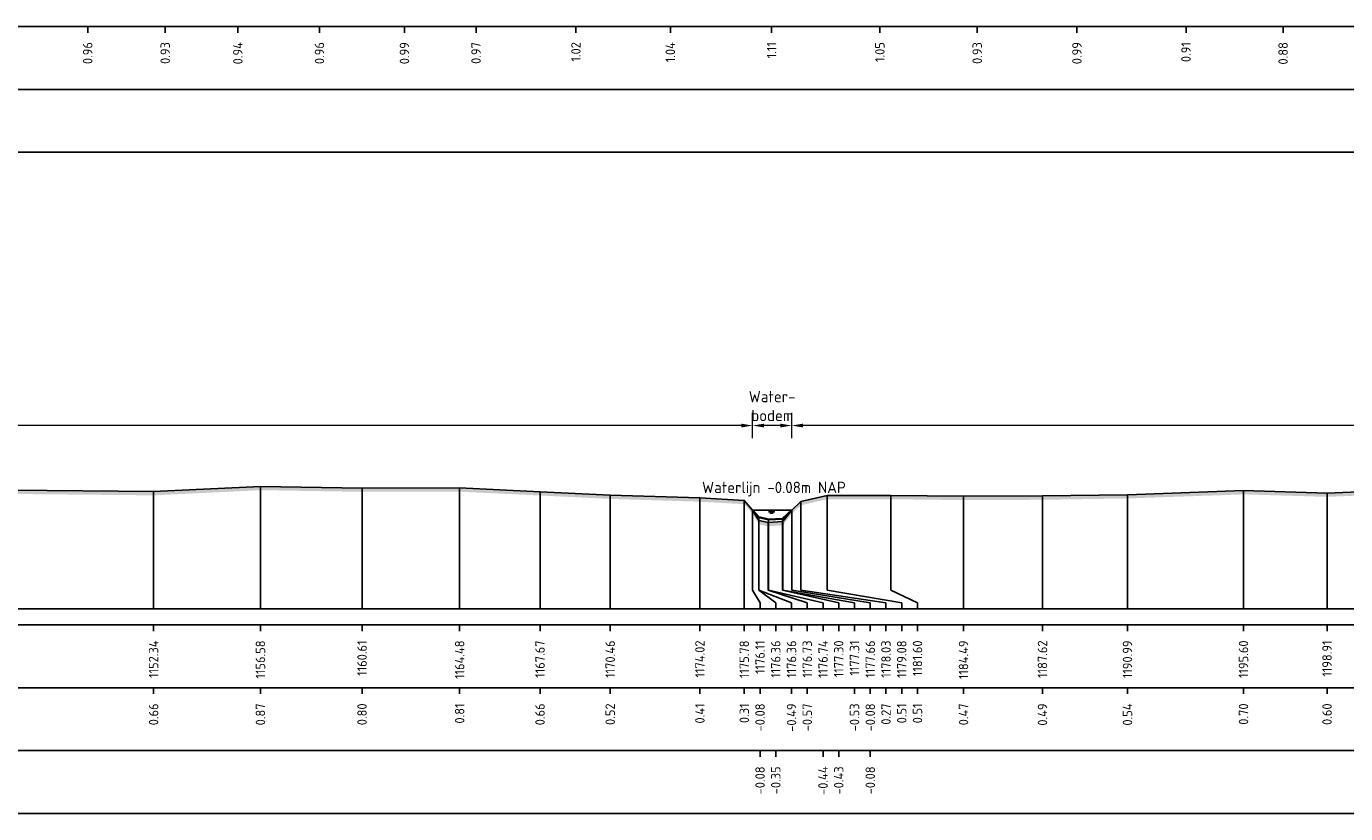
# Model space of a CAD drawing. Header units: metres. Extents: x 128583 to 136452, y 412329 to 415128.
# Tile 204 of 465: x 135034 to 135087, y 414465 to 414497. Entities that reach past the tile are written whole.
import ezdxf
from ezdxf.enums import TextEntityAlignment as Align

# ---------------------------------------------------------------- set-up
doc = ezdxf.new("R2010")
doc.units = ezdxf.units.M
doc.header["$PDMODE"] = 35
doc.header["$PDSIZE"] = 0.075
for name, color, linetype, lineweight in [('X-ME-AL-PROFIEL_BOVENKANT SLIB-GD', 42, 'Continuous', 35), ('X-ME-AL-PROFIEL_HUIDIG MAAIVELD-GD', 8, 'Continuous', 0), ('X-XX-AL-DETAIL1-M', 7, 'Continuous', 18), ('X-XX-AL-NAP-T18', 7, 'Continuous', 18)]:
    doc.layers.add(name, color=color, linetype=linetype, lineweight=lineweight)
for name, color, linetype in [('X-ME-AL-PROFIEL_MAAIVELD-GD', 8, 'Continuous'), ('X-ME-AL-PROFIEL_WATERLIJN-GD', 150, 'Continuous'), ('X-ME-AL-PROFIELRASTER-S', 7, 'Continuous')]:
    doc.layers.add(name, color=color, linetype=linetype)
doc.styles.add('NLCS-ISO-ANNOTATIEF-T18', font='NLCS-ISO.ttf', dxfattribs={"height": 1.8})
doc.styles.add('NLCS-ISO-ANNOTATIVE-T18', font='NLCS-ISO.ttf', dxfattribs={"height": 1.8})
doc.dimstyles.new('NLCS-ANNOTATIEF-T18-PIJL_L2_H0', dxfattribs={"dimtxt": 2.5, "dimasz": 1.8, "dimexe": 2, "dimexo": 2, "dimgap": 0.7, "dimtad": 1, "dimzin": 0, "dimdsep": 46, "dimtxsty": 'NLCS-ISO-ANNOTATIEF-T18', "dimcen": 0, "dimdle": 2, "dimclrd": 256, "dimclre": 256, "dimclrt": 10, "dimaunit": 2, "dimadec": 0, "dimazin": 0, "dimtfac": 1, "dimtdec": 3, "dimtofl": 0, "dimtmove": 0, "dimatfit": 3, "dimfxl": 2, "dimfxlon": 1, "dimtfillclr": 256, "dimtolj": 1, "dimtzin": 0, "dimlwd": -1, "dimlwe": -1, "dimarcsym": 0})

# ---------------------------------------------------------------- blocks, each defined once
blk = doc.blocks.new('SAL-PROFIELRASTER_BALK_EIND1-D')
at = {"color": 0, "linetype": 'ByBlock', "lineweight": -2, "flags": 128}
for points in [[(0, 0), (1, 0)], [(0, -2.5), (1, -2.5)], [(0, -12.5), (1, -12.5)]]:
    blk.add_lwpolyline(points, dxfattribs=at)
blk = doc.blocks.new('SAL-PROFIELRASTER_BALK_EIND2-D')
at = {"color": 0, "linetype": 'ByBlock', "lineweight": -2}
blk.add_line((1, -12.5), (0, -12.5), dxfattribs=at)
blk = doc.blocks.new('SAL-PROFIELRASTER_BALK_DATA-D')
at = {"color": 0, "linetype": 'ByBlock', "lineweight": -2}
blk.add_lwpolyline([(0, -3.5), (0, -2.5)], dxfattribs=at)
at = {"color": 0, "linetype": 'ByBlock', "lineweight": -2, "style": 'NLCS-ISO-ANNOTATIVE-T18'}
blk.add_attdef('GETAL', text='', height=1.5, rotation=90, dxfattribs=at).set_placement((0.75, -5), align=Align.RIGHT)
blk = doc.blocks.new('SAL-PROFIELRASTER_AANHAAL-D')
at = {"color": 9, "linetype": 'ByBlock', "lineweight": -2, "flags": 128}
blk.add_lwpolyline([(0, 1), (0, 0)], dxfattribs=at)
blk = doc.blocks.new('SAL-PROFIELRASTER_AANHAAL_STAGGER-D')
at = {"color": 9, "linetype": 'ByBlock', "lineweight": -2, "flags": 128}
for points in [[(0, 0), (0, -0.25)], [(0, -0.25), (1, -0.75)], [(1, -0.75), (1, -1)]]:
    blk.add_lwpolyline(points, dxfattribs=at)
blk = doc.blocks.new('*D461')
at = {"layer": 'Defpoints', "color": 0, "transparency": 16777216}
for p in [(135064.58, 414480.861), (135064.58, 414480.861), (135155.578, 414477.328)]:
    blk.add_point(p, dxfattribs=at)
at = {"layer": 'X-XX-AL-DETAIL1-M', "transparency": 16777216}
for p, q in [((135064.58, 414480.861), (135064.58, 414481.361)), ((135155.578, 414480.361), (135155.578, 414481.361)), ((135155.128, 414480.861), (135065.03, 414480.861))]:
    blk.add_line(p, q, dxfattribs=at)
for points in [[(135065.03, 414480.936), (135065.03, 414480.786), (135064.58, 414480.861)], [(135155.128, 414480.936), (135155.128, 414480.786), (135155.578, 414480.861)]]:
    blk.add_solid(points, dxfattribs=at)
at = {"layer": 'X-XX-AL-DETAIL1-M', "color": 10, "transparency": 16777216, "insert": (135110.079, 414481.261), "char_height": 0.45, "attachment_point": 5, "style": 'NLCS-ISO-ANNOTATIEF-T18'}
blk.add_mtext('\\A1;Gras', dxfattribs=at)
blk = doc.blocks.new('*D465')
at = {"layer": 'Defpoints', "color": 0, "transparency": 16777216}
for p in [(135063.03, 414480.861), (135063.03, 414477.5), (135064.58, 414477.496)]:
    blk.add_point(p, dxfattribs=at)
at = {"layer": 'X-XX-AL-DETAIL1-M', "transparency": 16777216}
for p, q in [((135063.03, 414480.361), (135063.03, 414481.361)), ((135064.58, 414480.361), (135064.58, 414481.361)), ((135064.13, 414480.861), (135063.48, 414480.861))]:
    blk.add_line(p, q, dxfattribs=at)
for points in [[(135063.48, 414480.936), (135063.48, 414480.786), (135063.03, 414480.861)], [(135064.13, 414480.936), (135064.13, 414480.786), (135064.58, 414480.861)]]:
    blk.add_solid(points, dxfattribs=at)
at = {"layer": 'X-XX-AL-DETAIL1-M', "color": 10, "transparency": 16777216, "insert": (135063.805, 414481.636), "char_height": 0.45, "attachment_point": 5, "style": 'NLCS-ISO-ANNOTATIEF-T18'}
blk.add_mtext('\\A1;Water-\\Pbodem', dxfattribs=at)
blk = doc.blocks.new('*D440')
at = {"layer": 'Defpoints', "color": 0, "transparency": 16777216}
for p in [(134940.219, 414480.861), (134940.219, 414477.351), (135063.03, 414477.5)]:
    blk.add_point(p, dxfattribs=at)
at = {"layer": 'X-XX-AL-DETAIL1-M', "transparency": 16777216}
for p, q in [((134940.219, 414480.361), (134940.219, 414481.361)), ((135063.03, 414480.361), (135063.03, 414481.361)), ((135062.58, 414480.861), (134940.669, 414480.861))]:
    blk.add_line(p, q, dxfattribs=at)
for points in [[(134940.669, 414480.936), (134940.669, 414480.786), (134940.219, 414480.861)], [(135062.58, 414480.936), (135062.58, 414480.786), (135063.03, 414480.861)]]:
    blk.add_solid(points, dxfattribs=at)
at = {"layer": 'X-XX-AL-DETAIL1-M', "color": 10, "transparency": 16777216, "insert": (135001.625, 414481.261), "char_height": 0.45, "attachment_point": 5, "style": 'NLCS-ISO-ANNOTATIEF-T18'}
blk.add_mtext('\\A1;Akker', dxfattribs=at)

msp = doc.modelspace()

# ---------------------------------------------------------------- hatches: boundary and pattern name
at = {"layer": 'X-ME-AL-PROFIEL_HUIDIG MAAIVELD-GD'}
h = msp.add_hatch(dxfattribs=at)
h.set_pattern_fill('AGR-MAAIVELD', color=256, scale=0.1, pattern_type=2)
h.set_pattern_definition([(45, (-1057.8283, -300.5415), (-0.5000001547, 0.5000001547), []), (45, (-1057.8997, -300.4701), (0, 1.0000003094), [0.707107, -0.707107]), (45, (-1057.9711, -300.3987), (0, 1.0000003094), [0.707107, -0.707107]), (45, (-1058.04356, -300.32624), (0, 1.0000003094), [0.707107, -0.707107]), (45, (-1058.114, -300.2558), (0, 1.0000003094), [0.707107, -0.707107]), (45, (-1058.1854, -300.1844), (0, 1.0000003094), [0.707107, -0.707107]), (45, (-1058.25684, -300.11295), (0, 1.0000003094), [0.707107, -0.707107]), (315, (-1057.8283, -300.5415), (0.5000001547, 0.5000001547), []), (315, (-1057.75684, -300.4701), (1.0000003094, -3e-16), [0.707107, -0.707107]), (315, (-1057.6854, -300.3987), (1.0000003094, -3e-16), [0.707107, -0.707107]), (315, (-1057.613, -300.32624), (1.0000003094, -3e-16), [0.707107, -0.707107]), (315, (-1057.54256, -300.2558), (1.0000003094, -3e-16), [0.707107, -0.707107]), (315, (-1057.4711, -300.1844), (1.0000003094, -3e-16), [0.707107, -0.707107]), (315, (-1057.3997, -300.11295), (1.0000003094, -3e-16), [0.707107, -0.707107])])
h.paths.add_polyline_path([(135294.833, 414477.889), (135292.877, 414477.686), (135291.062, 414477.367), (135288.928, 414477.052), (135286.728, 414476.986), (135284.703, 414476.93), (135282.992, 414476.903), (135281.571, 414477.026), (135279.351, 414477.371), (135277.401, 414477.682), (135276.091, 414477.894), (135275.633, 414477.894), (135272.661, 414478.284), (135268.205, 414478.712), (135266.937, 414478.826), (135264.511, 414479.089), (135262.971, 414479.032), (135260.806, 414478.831), (135259.135, 414478.559), (135257.403, 414478.463), (135253.875, 414478.374), (135251.445, 414478.473), (135247.837, 414478.377), (135244.355, 414478.243), (135241.371, 414478.221), (135238.501, 414478.244), (135235.014, 414478.344), (135231.376, 414478.273), (135227.852, 414478.221), (135224.888, 414478.162), (135221.964, 414478.027), (135219.714, 414477.996), (135217.445, 414477.925), (135216.631, 414477.314), (135216.412, 414477.063), (135215.996, 414477.027), (135215.664, 414477.095), (135215.433, 414477.31), (135214.904, 414477.884), (135213.195, 414478.051), (135210.634, 414478.082), (135208.353, 414478.209), (135204.826, 414478.204), (135200.485, 414478.238), (135197.993, 414478.161), (135195.556, 414478.221), (135191.491, 414478.264), (135188.136, 414478.22), (135185.571, 414478.298), (135182.892, 414478.333), (135179.308, 414478.341), (135175.634, 414478.324), (135171.654, 414478.228), (135168.646, 414478.296), (135164.716, 414478.24), (135161.418, 414478.21), (135158.474, 414478.004), (135157.722, 414477.905), (135157.282, 414477.948), (135157.169, 414477.585), (135156.689, 414477.294), (135156.519, 414477.099), (135156.204, 414477.008), (135155.78, 414477.022), (135155.578, 414477.328), (135155.434, 414477.629), (135154.362, 414478.014), (135152.782, 414478.163), (135149.85, 414478.281), (135146.024, 414478.192), (135142.807, 414478.32), (135138.816, 414478.175), (135135.755, 414478.218), (135131.564, 414478.39), (135127.653, 414478.253), (135124.235, 414478.302), (135120.672, 414478.464), (135116.134, 414478.362), (135111.891, 414478.383), (135108.611, 414478.461), (135105.118, 414478.425), (135100.887, 414478.397), (135096.915, 414478.295), (135093.217, 414478.235), (135089.905, 414478.348), (135085.831, 414478.181), (135082.515, 414478.279), (135077.91, 414478.117), (135074.536, 414478.065), (135071.401, 414478.052), (135068.515, 414478.087), (135065.994, 414478.088), (135064.944, 414477.847), (135064.58, 414477.496), (135064.229, 414477.047), (135063.65, 414477.012), (135063.274, 414477.091), (135063.03, 414477.5), (135062.699, 414477.89), (135060.937, 414477.989), (135057.377, 414478.1), (135054.591, 414478.235), (135051.4, 414478.386), (135047.527, 414478.381), (135043.494, 414478.445), (135039.252, 414478.241), (135033.631, 414478.296), (135030.293, 414478.275), (135028.847, 414478.521), (135024.824, 414478.511), (135020.842, 414478.392), (135017.608, 414478.378), (135012.914, 414478.312), (135010.973, 414478.361), (135007.059, 414478.462), (135003.659, 414478.51), (134998.254, 414478.465), (134995.342, 414478.308), (134992.75, 414478.389), (134988.271, 414478.355), (134983.368, 414478.343), (134981.175, 414478.417), (134975.727, 414478.358), (134973.565, 414478.506), (134969.369, 414478.474), (134965.596, 414478.412), (134961.493, 414478.33), (134957.8, 414478.346), (134952.348, 414478.216), (134949.254, 414478.351), (134945.554, 414478.336), (134942.826, 414478.2), (134940.988, 414478.042), (134940.189, 414477.324), (134939.907, 414477.048), (134939.667, 414477.011), (134939.391, 414477.011), (134939.017, 414477.351), (134938.794, 414477.688), (134938.065, 414478.185), (134935.735, 414478.349), (134932.76, 414478.326), (134930.063, 414478.525), (134926.057, 414478.425), (134923.146, 414478.504), (134918.866, 414478.405), (134915.876, 414478.559), (134911.059, 414478.38), (134907.817, 414478.581), (134903.557, 414478.465), (134899.812, 414478.605), (134895.643, 414478.515), (134892.339, 414478.575), (134888.093, 414478.544), (134883.637, 414478.401), (134880.555, 414478.393), (134876.185, 414478.423), (134873.933, 414478.59), (134869.331, 414478.437), (134865.987, 414478.419), (134862.525, 414478.369), (134859.323, 414478.456), (134855.742, 414478.458), (134852.416, 414478.459), (134849.51, 414478.466), (134846.554, 414478.523), (134843.888, 414478.427), (134842.367, 414478.32), (134842.026, 414477.862), (134841.264, 414477.314), (134840.652, 414477.324), (134840.261, 414477.579), (134839.622, 414478.199), (134838.036, 414478.335), (134835.555, 414478.477), (134831.595, 414478.541), (134827.384, 414478.524), (134823.624, 414478.466), (134820.403, 414478.461), (134816.551, 414478.494), (134812.22, 414478.572), (134808.262, 414478.514), (134804.399, 414478.634), (134800.1, 414478.686), (134796.082, 414478.623), (134792.332, 414478.601), (134788.37, 414478.553), (134785.528, 414478.573), (134782.154, 414478.542), (134778.914, 414478.52), (134776.03, 414478.509), (134772.955, 414478.54), (134770.071, 414478.484), (134767.056, 414478.56), (134764.329, 414478.573), (134761.017, 414478.542), (134757.916, 414478.535), (134754.812, 414478.558), (134751.998, 414478.558), (134749.386, 414478.517), (134747.675, 414478.41), (134745.876, 414478.246), (134745.39, 414477.784), (134744.74, 414477.286), (134744.487, 414477.085), (134744.214, 414477.09), (134743.894, 414477.297), (134743.182, 414477.861), (134742.414, 414478.406), (134739.76, 414478.611), (134736.887, 414478.675), (134733.374, 414478.601), (134730.722, 414478.653), (134728.941, 414478.607), (134726.193, 414478.563), (134725.531, 414478.616), (134722.729, 414478.64), (134720.089, 414478.591), (134717.238, 414478.533), (134714.841, 414478.615), (134712.143, 414478.602), (134709.614, 414478.608), (134707.746, 414478.469), (134706.579, 414478.55), (134703.495, 414478.628), (134700.828, 414478.643), (134697.098, 414478.587), (134694.128, 414478.671), (134690.363, 414478.684), (134686.916, 414478.509), (134684.388, 414478.607), (134681.601, 414478.552), (134677.862, 414478.538), (134676.133, 414478.378), (134674.585, 414478.584), (134671.007, 414478.49), (134668.384, 414478.522), (134666.349, 414478.586), (134662.644, 414478.52), (134660.296, 414478.331), (134659.51, 414478.462), (134657.121, 414478.592), (134653.925, 414478.641), (134651.006, 414478.545), (134648.308, 414478.586), (134647.014, 414478.423), (134646.089, 414477.766), (134645.655, 414477.379), (134645.408, 414477.168), (134645.153, 414477.146), (134644.959, 414477.194), (134644.75, 414477.352), (134644.166, 414477.95), (134643.594, 414478.331), (134640.103, 414478.498), (134636.341, 414478.544), (134632.439, 414478.504), (134628.241, 414478.552), (134624.226, 414478.558), (134620.512, 414478.681), (134616.494, 414478.495), (134612.857, 414478.482), (134609.946, 414478.428), (134607.047, 414478.366), (134605.282, 414478.116), (134604.524, 414477.482), (134604.012, 414477.053), (134603.649, 414477.015), (134603.047, 414477.203), (134602.78, 414477.464), (134602.574, 414477.778), (134602.101, 414478.109), (134599.939, 414478.306), (134596.566, 414478.295), (134592.535, 414478.313), (134588.512, 414478.262), (134584.707, 414478.217), (134581.636, 414478.215), (134577.661, 414478.185), (134574.393, 414478.193), (134569.264, 414478.282), (134564.691, 414478.235), (134559.625, 414478.299), (134555.364, 414478.362), (134550.441, 414478.397), (134545.642, 414478.41), (134541.158, 414478.449), (134537.142, 414478.443), (134533.169, 414478.41), (134529.777, 414478.405), (134525.071, 414478.397), (134519.698, 414478.421), (134514.644, 414478.428), (134510.672, 414478.302), (134507.506, 414478.043), (134505.182, 414477.713), (134500.204, 414477.536), (134499.272, 414477.766), (134497.793, 414477.978), (134495.325, 414477.577), (134492.116, 414477.581), (134491.671, 414477.358), (134490.709, 414477.274), (134489.858, 414477.367), (134489.555, 414477.616), (134487.7, 414477.728), (134485.048, 414477.92), (134481.482, 414477.89), (134477.76, 414478.005), (134474.561, 414478.109), (134470.768, 414478.243), (134466.718, 414478.487), (134461.258, 414478.184), (134458.087, 414478.415), (134453.379, 414478.212), (134449.343, 414478.327), (134445.244, 414478.143), (134440.899, 414478.127), (134436.909, 414478.153), (134432.268, 414478.301), (134427.822, 414478.134), (134423.624, 414478.143), (134419.158, 414478.137), (134415.211, 414478.236), (134411.169, 414478.216), (134407.284, 414478.108), (134403.668, 414478.134), (134400.042, 414478.193), (134395.319, 414478.181), (134391.521, 414478.248), (134387.097, 414478.249), (134382.546, 414478.295), (134378.149, 414478.372), (134374.144, 414478.364), (134370.068, 414478.37), (134365.832, 414478.239), (134362.775, 414478.22), (134358.125, 414478.138), (134354.922, 414477.914), (134352.737, 414477.768), (134352.024, 414477.633), (134351.679, 414477.28), (134351.336, 414477.137), (134350.704, 414476.943), (134350.051, 414476.854), (134349.581, 414476.996), (134348.934, 414477.296), (134348.436, 414477.659), (134348.304, 414477.818), (134346.475, 414477.834), (134343.273, 414477.975), (134339.053, 414477.944), (134334.672, 414477.804), (134331.119, 414477.534), (134325.847, 414477.516), (134320.964, 414477.459), (134316.422, 414477.509), (134312.03, 414477.558), (134306.62, 414477.383), (134301.761, 414477.595), (134297.876, 414477.551), (134294.075, 414477.562), (134290.662, 414477.47), (134287.144, 414477.516), (134284.08, 414477.54), (134280.987, 414477.586), (134278.289, 414477.569), (134274.915, 414477.605), (134272.215, 414477.645), (134269.673, 414477.698), (134267.114, 414477.828), (134264.171, 414477.823), (134260.968, 414477.889), (134257.704, 414477.885), (134254.521, 414478.01), (134251.116, 414478.047), (134247.672, 414478.083), (134244.482, 414478.123), (134241.289, 414478.218), (134237.895, 414478.208), (134234.774, 414478.139), (134231.542, 414478.238), (134228.057, 414478.167), (134224.731, 414478.253), (134221.208, 414478.145), (134218.042, 414478.225), (134214.81, 414478.222), (134211.428, 414478.237), (134210.527, 414477.775), (134210.167, 414477.794), (134209.57, 414478.176), (134207.492, 414478.34), (134204.831, 414478.398), (134202.004, 414478.416), (134198.87, 414478.465), (134195.917, 414478.493), (134192.996, 414478.521), (134187.971, 414478.586), (134184.773, 414478.603), (134181.927, 414478.621), (134178.651, 414478.53), (134175.434, 414478.631), (134170.789, 414478.467), (134167.748, 414478.428), (134164.883, 414478.34), (134161.836, 414478.213), (134161.277, 414478.069), (134160.35, 414477.243), (134160.121, 414477.218), (134159.681, 414477.291), (134159.368, 414477.721), (134158.886, 414478.208), (134156.316, 414478.281), (134153.342, 414478.314), (134149.737, 414478.395), (134145.751, 414478.318), (134142.389, 414478.344), (134139.06, 414478.394), (134135.665, 414478.395), (134132.389, 414478.422), (134129.174, 414478.384), (134125.753, 414478.455), (134122.152, 414478.46), (134118.75, 414478.476), (134115.443, 414478.495), (134112.172, 414478.547), (134108.265, 414478.489), (134104.681, 414478.67), (134101.125, 414478.568), (134097.134, 414478.593), (134093.379, 414478.515), (134090.171, 414478.602), (134086.771, 414478.559), (134083.068, 414478.536), (134079.726, 414478.498), (134076.299, 414478.465), (134072.902, 414478.423), (134068.768, 414478.472), (134064.308, 414478.41), (134060.735, 414478.394), (134056.852, 414478.398), (134053.483, 414478.321), (134049.77, 414478.33), (134046.289, 414478.3), (134043.107, 414478.305), (134039.975, 414478.317), (134036.932, 414478.28), (134033.852, 414478.357), (134030.806, 414478.273), (134028.773, 414478.319), (134025.74, 414478.435), (134022.139, 414478.355), (134019.075, 414478.397), (134016.405, 414478.392), (134012.204, 414478.321), (134008.792, 414478.294), (134005.722, 414478.353), (134001.184, 414478.429), (133997.32, 414478.553), (133993.777, 414478.593), (133990.772, 414478.529), (133987.109, 414478.529), (133984.261, 414478.422), (133980.384, 414478.359), (133977.01, 414478.36), (133973.6, 414478.353), (133970.024, 414478.354), (133966.576, 414478.272), (133962.326, 414478.225), (133958.765, 414478.218), (133956.187, 414478.128), (133953.473, 414478.048), (133951.045, 414477.706), (133946.815, 414477.573), (133944.223, 414477.514), (133942.146, 414477.714), (133941.551, 414477.517), (133939.955, 414477.077), (133937.943, 414476.777), (133934.634, 414476.693), (133930.471, 414476.467), (133926.063, 414476.755), (133918.716, 414477.16), (133911.16, 414477.023), (133909.288, 414477.561), (133907.76, 414478.038), (133905.329, 414478.215), (133902.37, 414478.277), (133898.662, 414478.461), (133894.51, 414478.512), (133890.426, 414478.468), (133886.916, 414478.463), (133886.916, 414478.313), (133890.426, 414478.318), (133894.51, 414478.362), (133898.662, 414478.311), (133902.37, 414478.127), (133905.329, 414478.065), (133907.76, 414477.888), (133909.288, 414477.411), (133911.16, 414476.873), (133918.716, 414477.01), (133926.063, 414476.605), (133930.471, 414476.317), (133934.634, 414476.543), (133937.943, 414476.627), (133939.955, 414476.927), (133941.551, 414477.367), (133942.146, 414477.564), (133944.223, 414477.364), (133946.815, 414477.423), (133951.045, 414477.556), (133953.473, 414477.898), (133956.187, 414477.978), (133958.765, 414478.068), (133962.326, 414478.075), (133966.576, 414478.122), (133970.024, 414478.204), (133973.6, 414478.203), (133977.01, 414478.21), (133980.384, 414478.209), (133984.261, 414478.272), (133987.109, 414478.379), (133990.772, 414478.379), (133993.777, 414478.443), (133997.32, 414478.403), (134001.184, 414478.279), (134005.722, 414478.203), (134008.792, 414478.144), (134012.204, 414478.171), (134016.405, 414478.242), (134019.075, 414478.247), (134022.139, 414478.205), (134025.74, 414478.285), (134028.773, 414478.169), (134030.806, 414478.123), (134033.852, 414478.207), (134036.932, 414478.13), (134039.975, 414478.167), (134043.107, 414478.155), (134046.289, 414478.15), (134049.77, 414478.18), (134053.483, 414478.171), (134056.852, 414478.248), (134060.735, 414478.244), (134064.308, 414478.26), (134068.768, 414478.322), (134072.902, 414478.273), (134076.299, 414478.315), (134079.726, 414478.348), (134083.068, 414478.386), (134086.771, 414478.409), (134090.171, 414478.452), (134093.379, 414478.365), (134097.134, 414478.443), (134101.125, 414478.418), (134104.681, 414478.52), (134108.265, 414478.339), (134112.172, 414478.397), (134115.443, 414478.345), (134118.75, 414478.326), (134122.152, 414478.31), (134125.753, 414478.305), (134129.174, 414478.234), (134132.389, 414478.272), (134135.665, 414478.245), (134139.06, 414478.244), (134142.389, 414478.194), (134145.751, 414478.168), (134149.737, 414478.245), (134153.342, 414478.164), (134156.316, 414478.131), (134158.886, 414478.058), (134159.368, 414477.571), (134159.681, 414477.141), (134160.121, 414477.068), (134160.35, 414477.093), (134161.277, 414477.919), (134161.836, 414478.063), (134164.883, 414478.19), (134167.748, 414478.278), (134170.789, 414478.317), (134175.434, 414478.481), (134178.651, 414478.38), (134181.927, 414478.471), (134184.773, 414478.453), (134187.971, 414478.436), (134192.996, 414478.371), (134195.917, 414478.343), (134198.87, 414478.315), (134202.004, 414478.266), (134204.831, 414478.248), (134207.492, 414478.19), (134209.57, 414478.026), (134210.167, 414477.644), (134210.527, 414477.625), (134211.428, 414478.087), (134214.81, 414478.072), (134218.042, 414478.075), (134221.208, 414477.995), (134224.731, 414478.103), (134228.057, 414478.017), (134231.542, 414478.088), (134234.774, 414477.989), (134237.895, 414478.058), (134241.289, 414478.068), (134244.482, 414477.973), (134247.672, 414477.933), (134251.116, 414477.897), (134254.521, 414477.86), (134257.704, 414477.735), (134260.968, 414477.739), (134264.171, 414477.673), (134267.114, 414477.678), (134269.673, 414477.548), (134272.215, 414477.495), (134274.915, 414477.455), (134278.289, 414477.419), (134280.987, 414477.436), (134284.08, 414477.39), (134287.144, 414477.366), (134290.662, 414477.32), (134294.075, 414477.412), (134297.876, 414477.401), (134301.761, 414477.445), (134306.62, 414477.233), (134312.03, 414477.408), (134316.422, 414477.359), (134320.964, 414477.309), (134325.847, 414477.366), (134331.119, 414477.384), (134334.672, 414477.654), (134339.053, 414477.794), (134343.273, 414477.825), (134346.475, 414477.684), (134348.304, 414477.668), (134348.436, 414477.509), (134348.934, 414477.146), (134349.581, 414476.846), (134350.051, 414476.704), (134350.704, 414476.793), (134351.336, 414476.987), (134351.679, 414477.13), (134352.024, 414477.483), (134352.737, 414477.618), (134354.922, 414477.764), (134358.125, 414477.988), (134362.775, 414478.07), (134365.832, 414478.089), (134370.068, 414478.22), (134374.144, 414478.214), (134378.149, 414478.222), (134382.546, 414478.145), (134387.097, 414478.099), (134391.521, 414478.098), (134395.319, 414478.031), (134400.042, 414478.043), (134403.668, 414477.984), (134407.284, 414477.958), (134411.169, 414478.066), (134415.211, 414478.086), (134419.158, 414477.987), (134423.624, 414477.993), (134427.822, 414477.984), (134432.268, 414478.151), (134436.909, 414478.003), (134440.899, 414477.977), (134445.244, 414477.993), (134449.343, 414478.177), (134453.379, 414478.062), (134458.087, 414478.265), (134461.258, 414478.034), (134466.718, 414478.337), (134470.768, 414478.093), (134474.561, 414477.959), (134477.76, 414477.855), (134481.482, 414477.74), (134485.048, 414477.77), (134487.7, 414477.578), (134489.555, 414477.466), (134489.858, 414477.217), (134490.709, 414477.124), (134491.671, 414477.208), (134492.116, 414477.431), (134495.325, 414477.427), (134497.793, 414477.828), (134499.272, 414477.616), (134500.204, 414477.386), (134505.182, 414477.563), (134507.506, 414477.893), (134510.672, 414478.152), (134514.644, 414478.278), (134519.698, 414478.271), (134525.071, 414478.247), (134529.777, 414478.255), (134533.169, 414478.26), (134537.142, 414478.293), (134541.158, 414478.299), (134545.642, 414478.26), (134550.441, 414478.247), (134555.364, 414478.212), (134559.625, 414478.149), (134564.691, 414478.085), (134569.264, 414478.132), (134574.393, 414478.043), (134577.661, 414478.035), (134581.636, 414478.065), (134584.707, 414478.067), (134588.512, 414478.112), (134592.535, 414478.163), (134596.566, 414478.145), (134599.939, 414478.156), (134602.101, 414477.959), (134602.574, 414477.628), (134602.78, 414477.314), (134603.047, 414477.053), (134603.649, 414476.865), (134604.012, 414476.903), (134604.524, 414477.332), (134605.282, 414477.966), (134607.047, 414478.216), (134609.946, 414478.278), (134612.857, 414478.332), (134616.494, 414478.345), (134620.512, 414478.531), (134624.226, 414478.408), (134628.241, 414478.402), (134632.439, 414478.354), (134636.341, 414478.394), (134640.103, 414478.348), (134643.594, 414478.181), (134644.166, 414477.8), (134644.75, 414477.202), (134644.959, 414477.044), (134645.153, 414476.996), (134645.408, 414477.018), (134645.655, 414477.229), (134646.089, 414477.616), (134647.014, 414478.273), (134648.308, 414478.436), (134651.006, 414478.395), (134653.925, 414478.491), (134657.121, 414478.442), (134659.51, 414478.312), (134660.296, 414478.181), (134662.644, 414478.37), (134666.349, 414478.436), (134668.384, 414478.372), (134671.007, 414478.34), (134674.585, 414478.434), (134676.133, 414478.228), (134677.862, 414478.388), (134681.601, 414478.402), (134684.388, 414478.457), (134686.916, 414478.359), (134690.363, 414478.534), (134694.128, 414478.521), (134697.098, 414478.437), (134700.828, 414478.493), (134703.495, 414478.478), (134706.579, 414478.4), (134707.746, 414478.319), (134709.614, 414478.458), (134712.143, 414478.452), (134714.841, 414478.465), (134717.238, 414478.383), (134720.089, 414478.441), (134722.729, 414478.49), (134725.531, 414478.466), (134726.193, 414478.413), (134728.941, 414478.457), (134730.722, 414478.503), (134733.374, 414478.451), (134736.887, 414478.525), (134739.76, 414478.461), (134742.414, 414478.256), (134743.182, 414477.711), (134743.894, 414477.147), (134744.214, 414476.94), (134744.487, 414476.935), (134744.74, 414477.136), (134745.39, 414477.634), (134745.876, 414478.096), (134747.675, 414478.26), (134749.386, 414478.367), (134751.998, 414478.408), (134754.812, 414478.408), (134757.916, 414478.385), (134761.017, 414478.392), (134764.329, 414478.423), (134767.056, 414478.41), (134770.071, 414478.334), (134772.955, 414478.39), (134776.03, 414478.359), (134778.914, 414478.37), (134782.154, 414478.392), (134785.528, 414478.423), (134788.37, 414478.403), (134792.332, 414478.451), (134796.082, 414478.473), (134800.1, 414478.536), (134804.399, 414478.484), (134808.262, 414478.364), (134812.22, 414478.422), (134816.551, 414478.344), (134820.403, 414478.311), (134823.624, 414478.316), (134827.384, 414478.374), (134831.595, 414478.391), (134835.555, 414478.327), (134838.036, 414478.185), (134839.622, 414478.049), (134840.261, 414477.429), (134840.652, 414477.174), (134841.264, 414477.164), (134842.026, 414477.712), (134842.367, 414478.17), (134843.888, 414478.277), (134846.554, 414478.373), (134849.51, 414478.316), (134852.416, 414478.309), (134855.742, 414478.308), (134859.323, 414478.306), (134862.525, 414478.219), (134865.987, 414478.269), (134869.331, 414478.287), (134873.933, 414478.44), (134876.185, 414478.273), (134880.555, 414478.243), (134883.637, 414478.251), (134888.093, 414478.394), (134892.339, 414478.425), (134895.643, 414478.365), (134899.812, 414478.455), (134903.557, 414478.315), (134907.817, 414478.431), (134911.059, 414478.23), (134915.876, 414478.409), (134918.866, 414478.255), (134923.146, 414478.354), (134926.057, 414478.275), (134930.063, 414478.375), (134932.76, 414478.176), (134935.735, 414478.199), (134938.065, 414478.035), (134938.794, 414477.538), (134939.017, 414477.201), (134939.391, 414476.861), (134939.667, 414476.861), (134939.907, 414476.898), (134940.189, 414477.174), (134940.988, 414477.892), (134942.826, 414478.05), (134945.554, 414478.186), (134949.254, 414478.201), (134952.348, 414478.066), (134957.8, 414478.196), (134961.493, 414478.18), (134965.596, 414478.262), (134969.369, 414478.324), (134973.565, 414478.356), (134975.727, 414478.208), (134981.175, 414478.267), (134983.368, 414478.193), (134988.271, 414478.205), (134992.75, 414478.239), (134995.342, 414478.158), (134998.254, 414478.315), (135003.659, 414478.36), (135007.059, 414478.312), (135010.973, 414478.211), (135012.914, 414478.162), (135017.608, 414478.228), (135020.842, 414478.242), (135024.824, 414478.361), (135028.847, 414478.371), (135030.293, 414478.125), (135033.631, 414478.146), (135039.252, 414478.091), (135043.494, 414478.295), (135047.527, 414478.231), (135051.4, 414478.236), (135054.591, 414478.085), (135057.377, 414477.95), (135060.937, 414477.839), (135062.699, 414477.74), (135063.03, 414477.35), (135063.274, 414476.941), (135063.65, 414476.862), (135064.229, 414476.897), (135064.58, 414477.346), (135064.944, 414477.697), (135065.994, 414477.938), (135068.515, 414477.937), (135071.401, 414477.902), (135074.536, 414477.915), (135077.91, 414477.967), (135082.515, 414478.129), (135085.831, 414478.031), (135089.905, 414478.198), (135093.217, 414478.085), (135096.915, 414478.145), (135100.887, 414478.247), (135105.118, 414478.275), (135108.611, 414478.311), (135111.891, 414478.233), (135116.134, 414478.212), (135120.672, 414478.314), (135124.235, 414478.152), (135127.653, 414478.103), (135131.564, 414478.24), (135135.755, 414478.068), (135138.816, 414478.025), (135142.807, 414478.17), (135146.024, 414478.042), (135149.85, 414478.131), (135152.782, 414478.013), (135154.362, 414477.864), (135155.434, 414477.479), (135155.578, 414477.178), (135155.78, 414476.872), (135156.204, 414476.858), (135156.519, 414476.949), (135156.689, 414477.144), (135157.169, 414477.435), (135157.282, 414477.798), (135157.722, 414477.755), (135158.474, 414477.854), (135161.418, 414478.06), (135164.716, 414478.09), (135168.646, 414478.146), (135171.654, 414478.078), (135175.634, 414478.174), (135179.308, 414478.191), (135182.892, 414478.183), (135185.571, 414478.148), (135188.136, 414478.07), (135191.491, 414478.114), (135195.556, 414478.071), (135197.993, 414478.011), (135200.485, 414478.088), (135204.826, 414478.054), (135208.353, 414478.059), (135210.634, 414477.932), (135213.195, 414477.901), (135214.904, 414477.734), (135215.433, 414477.16), (135215.664, 414476.945), (135215.996, 414476.877), (135216.412, 414476.913), (135216.631, 414477.164), (135217.445, 414477.775), (135219.714, 414477.846), (135221.964, 414477.877), (135224.888, 414478.012), (135227.852, 414478.071), (135231.376, 414478.123), (135235.014, 414478.194), (135238.501, 414478.094), (135241.371, 414478.071), (135244.355, 414478.093), (135247.837, 414478.227), (135251.445, 414478.323), (135253.875, 414478.224), (135257.403, 414478.313), (135259.135, 414478.409), (135260.806, 414478.681), (135262.971, 414478.882), (135264.511, 414478.939), (135266.937, 414478.676), (135268.205, 414478.562), (135272.661, 414478.134), (135275.633, 414477.744), (135276.091, 414477.744), (135277.401, 414477.532), (135279.351, 414477.221), (135281.571, 414476.876), (135282.992, 414476.753), (135284.703, 414476.78), (135286.728, 414476.836), (135288.928, 414476.902), (135291.062, 414477.217), (135292.877, 414477.536), (135294.833, 414477.739)])

# ---------------------------------------------------------------- linework, layer by layer
at = {"layer": 'X-ME-AL-PROFIEL_BOVENKANT SLIB-GD'}
msp.add_lwpolyline([(135063.03, 414477.5), (135063.277, 414477.23), (135063.657, 414477.138), (135064.218, 414477.154), (135064.58, 414477.496)], dxfattribs=at)
at = {"layer": 'X-ME-AL-PROFIEL_MAAIVELD-GD'}
msp.add_lwpolyline([(135033.631, 414478.296), (135039.252, 414478.241), (135043.494, 414478.445), (135047.527, 414478.381), (135051.4, 414478.386), (135054.591, 414478.235), (135057.377, 414478.1), (135060.937, 414477.989), (135062.699, 414477.89), (135063.03, 414477.5), (135063.274, 414477.091), (135063.65, 414477.012), (135064.229, 414477.047), (135064.58, 414477.496), (135064.944, 414477.847), (135065.994, 414478.088), (135068.515, 414478.087), (135071.401, 414478.052), (135074.536, 414478.065), (135077.91, 414478.117), (135082.515, 414478.279), (135085.831, 414478.181), (135089.905, 414478.348)], dxfattribs=at)
at = {"layer": 'X-ME-AL-PROFIEL_WATERLIJN-GD'}
for points in [[(135063.03, 414477.5), (135064.58, 414477.496)], [(135063.661, 414477.43), (135063.911, 414477.43)], [(135063.717, 414477.381), (135063.842, 414477.381)]]:
    msp.add_lwpolyline(points, dxfattribs=at)

# ---------------------------------------------------------------- block references
at = {"layer": 'X-ME-AL-PROFIELRASTER-S', "xscale": 1408.542011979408, "yscale": 0.25, "zscale": 1408.542011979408}
for name, p in [('SAL-PROFIELRASTER_BALK_EIND1-D', (134150.598, 414499.834)), ('SAL-PROFIELRASTER_BALK_EIND2-D', (134150.598, 414497.334)), ('SAL-PROFIELRASTER_BALK_EIND2-D', (134150.598, 414494.834)), ('SAL-PROFIELRASTER_BALK_EIND1-D', (133886.916, 414473.58)), ('SAL-PROFIELRASTER_BALK_EIND2-D', (133886.916, 414471.08)), ('SAL-PROFIELRASTER_BALK_EIND2-D', (133886.916, 414468.58))]:
    msp.add_blockref(name, p, dxfattribs=at)
at = {"layer": 'X-ME-AL-PROFIELRASTER-S', "xscale": 0.25, "yscale": 0.25, "zscale": 0.25}
for p, values in [((135036.637, 414497.334), {'GETAL': '0.96'}), ((135039.712, 414497.334), {'GETAL': '0.93'}), ((135042.596, 414497.334), {'GETAL': '0.94'}), ((135045.836, 414497.334), {'GETAL': '0.96'}), ((135049.21, 414497.334), {'GETAL': '0.99'}), ((135052.052, 414497.334), {'GETAL': '0.97'}), ((135056.014, 414497.334), {'GETAL': '1.02'}), ((135059.764, 414497.334), {'GETAL': '1.04'}), ((135063.782, 414497.334), {'GETAL': '1.11'}), ((135068.081, 414497.334), {'GETAL': '1.05'}), ((135071.944, 414497.334), {'GETAL': '0.93'}), ((135075.902, 414497.334), {'GETAL': '0.99'}), ((135080.233, 414497.334), {'GETAL': '0.91'}), ((135084.086, 414497.334), {'GETAL': '0.88'}), ((135039.252, 414473.58), {'GETAL': '1152.34'}), ((135043.494, 414473.58), {'GETAL': '1156.58'}), ((135047.527, 414473.58), {'GETAL': '1160.61'}), ((135051.4, 414473.58), {'GETAL': '1164.48'}), ((135054.591, 414473.58), {'GETAL': '1167.67'}), ((135057.377, 414473.58), {'GETAL': '1170.46'}), ((135060.937, 414473.58), {'GETAL': '1174.02'}), ((135062.699, 414473.58), {'GETAL': '1175.78'}), ((135063.324, 414473.58), {'GETAL': '1176.11'}), ((135063.324, 414473.58), {'GETAL': '1176.11'}), ((135063.324, 414473.58), {'GETAL': '1176.11'}), ((135063.949, 414473.58), {'GETAL': '1176.36'}), ((135064.574, 414473.58), {'GETAL': '1176.36'}), ((135065.199, 414473.58), {'GETAL': '1176.73'}), ((135065.824, 414473.58), {'GETAL': '1176.74'}), ((135066.449, 414473.58), {'GETAL': '1177.30'}), ((135067.074, 414473.58), {'GETAL': '1177.31'}), ((135067.699, 414473.58), {'GETAL': '1177.66'}), ((135067.699, 414473.58), {'GETAL': '1177.66'}), ((135067.699, 414473.58), {'GETAL': '1177.66'}), ((135068.324, 414473.58), {'GETAL': '1178.03'}), ((135068.949, 414473.58), {'GETAL': '1179.08'}), ((135069.574, 414473.58), {'GETAL': '1181.60'}), ((135071.401, 414473.58), {'GETAL': '1184.49'}), ((135074.536, 414473.58), {'GETAL': '1187.62'}), ((135077.91, 414473.58), {'GETAL': '1190.99'}), ((135082.515, 414473.58), {'GETAL': '1195.60'}), ((135085.831, 414473.58), {'GETAL': '1198.91'}), ((135039.252, 414471.08), {'GETAL': '0.66'}), ((135043.494, 414471.08), {'GETAL': '0.87'}), ((135047.527, 414471.08), {'GETAL': '0.80'}), ((135051.4, 414471.08), {'GETAL': '0.81'}), ((135054.591, 414471.08), {'GETAL': '0.66'}), ((135057.377, 414471.08), {'GETAL': '0.52'}), ((135060.937, 414471.08), {'GETAL': '0.41'}), ((135062.699, 414471.08), {'GETAL': '0.31'}), ((135063.324, 414471.08), {'GETAL': '-0.08'}), ((135064.574, 414471.08), {'GETAL': '-0.49'}), ((135065.199, 414471.08), {'GETAL': '-0.57'}), ((135067.074, 414471.08), {'GETAL': '-0.53'}), ((135067.699, 414471.08), {'GETAL': '-0.08'}), ((135068.324, 414471.08), {'GETAL': '0.27'}), ((135068.949, 414471.08), {'GETAL': '0.51'}), ((135069.574, 414471.08), {'GETAL': '0.51'}), ((135071.401, 414471.08), {'GETAL': '0.47'}), ((135074.536, 414471.08), {'GETAL': '0.49'}), ((135077.91, 414471.08), {'GETAL': '0.54'}), ((135082.515, 414471.08), {'GETAL': '0.70'}), ((135085.831, 414471.08), {'GETAL': '0.60'}), ((135063.324, 414468.58), {'GETAL': '-0.08'}), ((135063.949, 414468.58), {'GETAL': '-0.35'}), ((135065.824, 414468.58), {'GETAL': '-0.44'}), ((135066.449, 414468.58), {'GETAL': '-0.43'}), ((135067.699, 414468.58), {'GETAL': '-0.08'})]:
    msp.add_blockref('SAL-PROFIELRASTER_BALK_DATA-D', p, dxfattribs=at).add_auto_attribs(values)
at = {"layer": 'X-ME-AL-PROFIELRASTER-S'}
for p, yscale in [((135043.494, 414473.58), 4.865), ((135047.527, 414473.58), 4.801), ((135051.4, 414473.58), 4.806), ((135039.252, 414473.58), 4.661), ((135054.591, 414473.58), 4.655), ((135057.377, 414473.58), 4.52), ((135060.937, 414473.58), 4.409), ((135062.699, 414473.58), 4.31), ((135064.944, 414474.58), 3.267), ((135065.994, 414474.58), 3.508), ((135068.515, 414474.58), 3.507), ((135071.401, 414473.58), 4.472), ((135074.536, 414473.58), 4.485), ((135077.91, 414473.58), 4.537), ((135082.515, 414473.58), 4.699), ((135085.831, 414473.58), 4.601), ((135063.03, 414474.58), 2.92), ((135063.03, 414474.58), 2.92), ((135063.03, 414474.58), 2.92), ((135064.58, 414474.58), 2.916), ((135064.58, 414474.58), 2.916), ((135064.58, 414474.58), 2.916), ((135063.274, 414474.58), 2.511), ((135063.277, 414474.58), 2.65), ((135063.65, 414474.58), 2.432), ((135063.657, 414474.58), 2.558), ((135064.218, 414474.58), 2.574), ((135064.229, 414474.58), 2.467)]:
    msp.add_blockref('SAL-PROFIELRASTER_AANHAAL-D', p, dxfattribs=dict(at, yscale=yscale))
for p, xscale, zscale in [((135063.03, 414474.58), 0.2939198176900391, 0.2939198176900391), ((135063.03, 414474.58), 0.2939198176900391, 0.2939198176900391), ((135063.03, 414474.58), 0.2939198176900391, 0.2939198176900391), ((135063.274, 414474.58), 1.300536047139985, 1.300536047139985), ((135063.277, 414474.58), 0.672606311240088, 0.672606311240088), ((135063.65, 414474.58), 1.548819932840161, 1.548819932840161), ((135063.657, 414474.58), 2.167205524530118, 2.167205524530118), ((135064.218, 414474.58), 2.230675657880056, 2.230675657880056), ((135064.229, 414474.58), 2.845390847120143, 2.845390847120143), ((135064.58, 414474.58), 3.118883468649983, 3.118883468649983), ((135064.58, 414474.58), 3.118883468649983, 3.118883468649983), ((135064.58, 414474.58), 3.118883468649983, 3.118883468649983), ((135064.944, 414474.58), 3.379650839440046, 3.379650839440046), ((135065.994, 414474.58), 2.954886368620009, 2.954886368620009), ((135068.515, 414474.58), 1.058674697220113, 1.058674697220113)]:
    msp.add_blockref('SAL-PROFIELRASTER_AANHAAL_STAGGER-D', p, dxfattribs=dict(at, xscale=xscale, zscale=zscale))

# ---------------------------------------------------------------- texts
at = {"layer": 'X-XX-AL-NAP-T18', "color": 10, "insert": (135061.022, 414478.046), "char_height": 0.45, "width": 15.43377, "attachment_point": 7, "style": 'NLCS-ISO-ANNOTATIEF-T18'}
msp.add_mtext('Waterlijn -0.08m NAP', dxfattribs=at)

# ---------------------------------------------------------------- dimensions: what is measured, and where the dimension line sits
at = {"layer": 'X-XX-AL-DETAIL1-M'}
for base, p1, p2, text, picture, middle in [((135063.03, 414480.861), (135064.58, 414477.496), (135063.03, 414477.5), 'Water-\\Pbodem', '*D465', (135063.805, 414480.861)), ((134940.219, 414480.861), (135063.03, 414477.5), (134940.219, 414477.351), 'Akker', '*D440', (135001.625, 414480.861)), ((135064.58, 414480.861), (135155.578, 414477.328), (135064.58, 414480.861), 'Gras', '*D461', (135110.079, 414480.861))]:
    dim = msp.add_linear_dim(base=base, p1=p1, p2=p2, text=text, dimstyle='NLCS-ANNOTATIEF-T18-PIJL_L2_H0', dxfattribs=at)
    dim.commit()
    dim.dimension.update_dxf_attribs({"geometry": picture, "text_midpoint": middle, "dimtype": 160})

doc.saveas('drawing.dxf')
